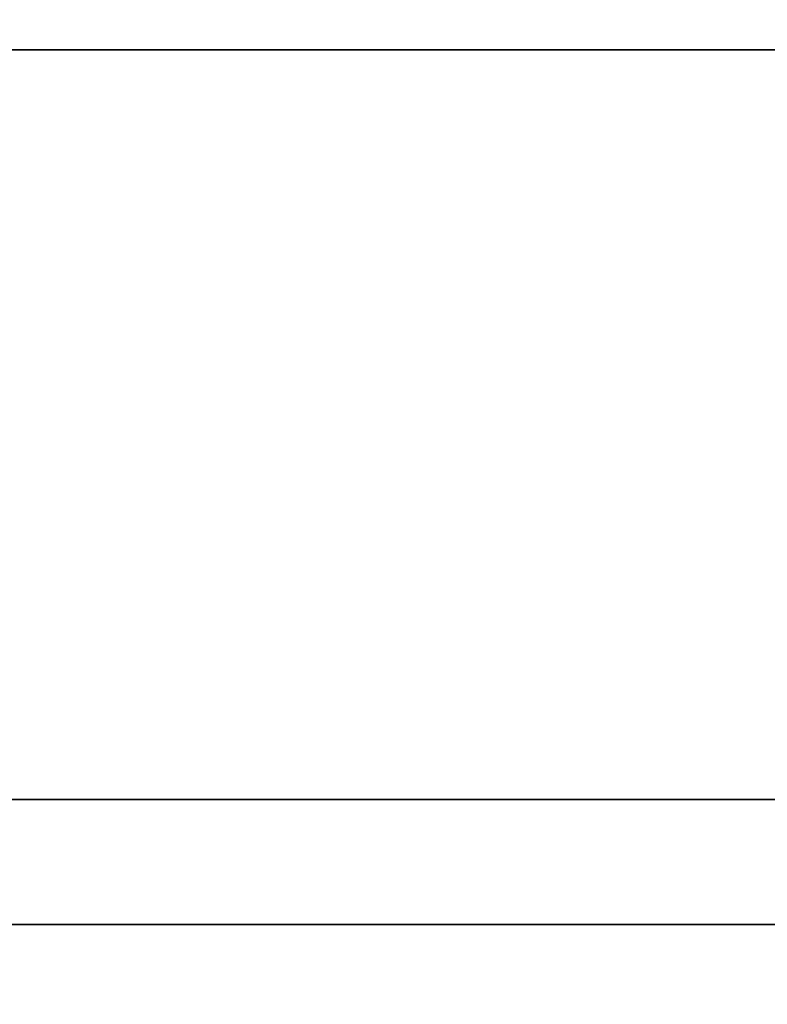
# Model space of a CAD drawing. Extents: x -48 to 48, y -49.6 to 48.
# Tile 255 of 656: x -3.73 to -3.506, y -5.474 to -5.178. Entities that reach past the tile are written whole.
import ezdxf

# ---------------------------------------------------------------- set-up
doc = ezdxf.new("R2010")
doc.units = 0

msp = doc.modelspace()

# ---------------------------------------------------------------- linework, layer by layer
at = {"layer": '13T1 [63]', "color": 1}
for points, invisible_edges in [([(-0.12, -4.875, 62.041), (-0.9325, -5.1875, 62.041), (-4.12, -5.1875, 62.041)], 13), ([(-0.12, -4.875, 62.041), (-4.12, -5.1875, 62.041), (-4.12, -4.875, 62.041)], 1), ([(-4.12, -4.875, 67.541), (-4.12, -5.1875, 67.541), (-0.9325, -5.1875, 67.541)], 12), ([(-4.12, -4.875, 67.541), (-0.9325, -5.1875, 67.541), (-0.12, -4.875, 67.541)], 3), ([(-4.12, -5.1875, 67.541), (-4.12, -5.1875, 62.041), (-0.9325, -5.1875, 62.041)], 12), ([(-4.12, -5.1875, 67.541), (-0.9325, -5.1875, 62.041), (-0.9325, -5.1875, 67.541)], 1)]:
    msp.add_3dface(points, dxfattribs=dict(at, invisible_edges=invisible_edges))
at = {"layer": '1C1 [1]', "color": 1}
for points, invisible_edges in [([(-6.5, -11), (6.5, -11), (6.5, 11)], 12), ([(-6.5, -11), (6.5, 11), (-6.5, 11)], 1), ([(-6.5, 11, -1.5), (6.5, 11, -1.5), (6.5, -11, -1.5)], 12), ([(-6.5, 11, -1.5), (6.5, -11, -1.5), (-6.5, -11, -1.5)], 1), ([(0.542265, -5.18273), (0.838301, -5.38054), (-6.1, -6.35)], 14), ([(0.542265, -5.18273), (-6.1, -6.35), (-1.1875, -5.45)], 15), ([(0.838301, -5.38054), (1.1875, -5.45), (-6.1, -6.35)], 14), ([(1.1875, -5.45), (6.1, -6.35), (-6.1, -6.35)], 13), ([(-6.1, -6.35), (-6.1, -5.45), (-1.1875, -5.45)], 12), ([(-6.1, -5.45, 21), (-6.1, -6.35, 21), (6.1, -6.35, 21)], 12), ([(-6.1, -5.45, 21), (6.1, -6.35, 21), (6.1, -5.45, 21)], 13), ([(-1.1875, -5.45, 21), (-1.1875, -5.45), (-6.1, -5.45)], 12), ([(-1.1875, -5.45, 21), (-6.1, -5.45), (-6.1, -5.45, 21)], 1)]:
    msp.add_3dface(points, dxfattribs=dict(at, invisible_edges=invisible_edges))
at = {"layer": '2C1 [2]', "color": 1}
for points, invisible_edges in [([(-5, 6, 53.5), (5, 6, 53.5), (5, -6, 53.5)], 12), ([(-5, 6, 53.5), (5, -6, 53.5), (-5, -6, 53.5)], 1), ([(-5, -6, 54.5), (5, -6, 54.5), (5, 6, 54.5)], 12), ([(-5, -6, 54.5), (5, 6, 54.5), (-5, 6, 54.5)], 1), ([(-0.1725, -4.5375, 45.5), (-5.0475, -5.4125, 45.5), (-5.0475, 5.4125, 45.5)], 13), ([(-0.1725, 4.5375, 46), (-5.0475, 5.4125, 46), (-5.0475, -5.4125, 46)], 13), ([(-0.1725, -4.5375, 29.905), (-5.0475, -5.4125, 29.905), (-5.0475, 5.4125, 29.905)], 13), ([(-0.1725, 4.5375, 30.53), (-5.0475, 5.4125, 30.53), (-5.0475, -5.4125, 30.53)], 13), ([(-0.1725, 4.5375, 46), (-5.0475, -5.4125, 46), (-1.0475, -5.4125, 46)], 13), ([(-0.1725, 4.5375, 30.53), (-5.0475, -5.4125, 30.53), (-1.0475, -5.4125, 30.53)], 13), ([(-0.1725, -4.5375, 45.5), (-1.0475, -5.4125, 45.5), (-5.0475, -5.4125, 45.5)], 12), ([(-0.1725, -4.5375, 29.905), (-1.0475, -5.4125, 29.905), (-5.0475, -5.4125, 29.905)], 12), ([(-1.0475, -5.4125, 45.5), (-1.0475, -5.4125, 46), (-5.0475, -5.4125, 46)], 12), ([(-1.0475, -5.4125, 45.5), (-5.0475, -5.4125, 46), (-5.0475, -5.4125, 45.5)], 1), ([(-1.0475, -5.4125, 29.905), (-1.0475, -5.4125, 30.53), (-5.0475, -5.4125, 30.53)], 12), ([(-1.0475, -5.4125, 29.905), (-5.0475, -5.4125, 30.53), (-5.0475, -5.4125, 29.905)], 1)]:
    msp.add_3dface(points, dxfattribs=dict(at, invisible_edges=invisible_edges))

doc.saveas('drawing.dxf')
